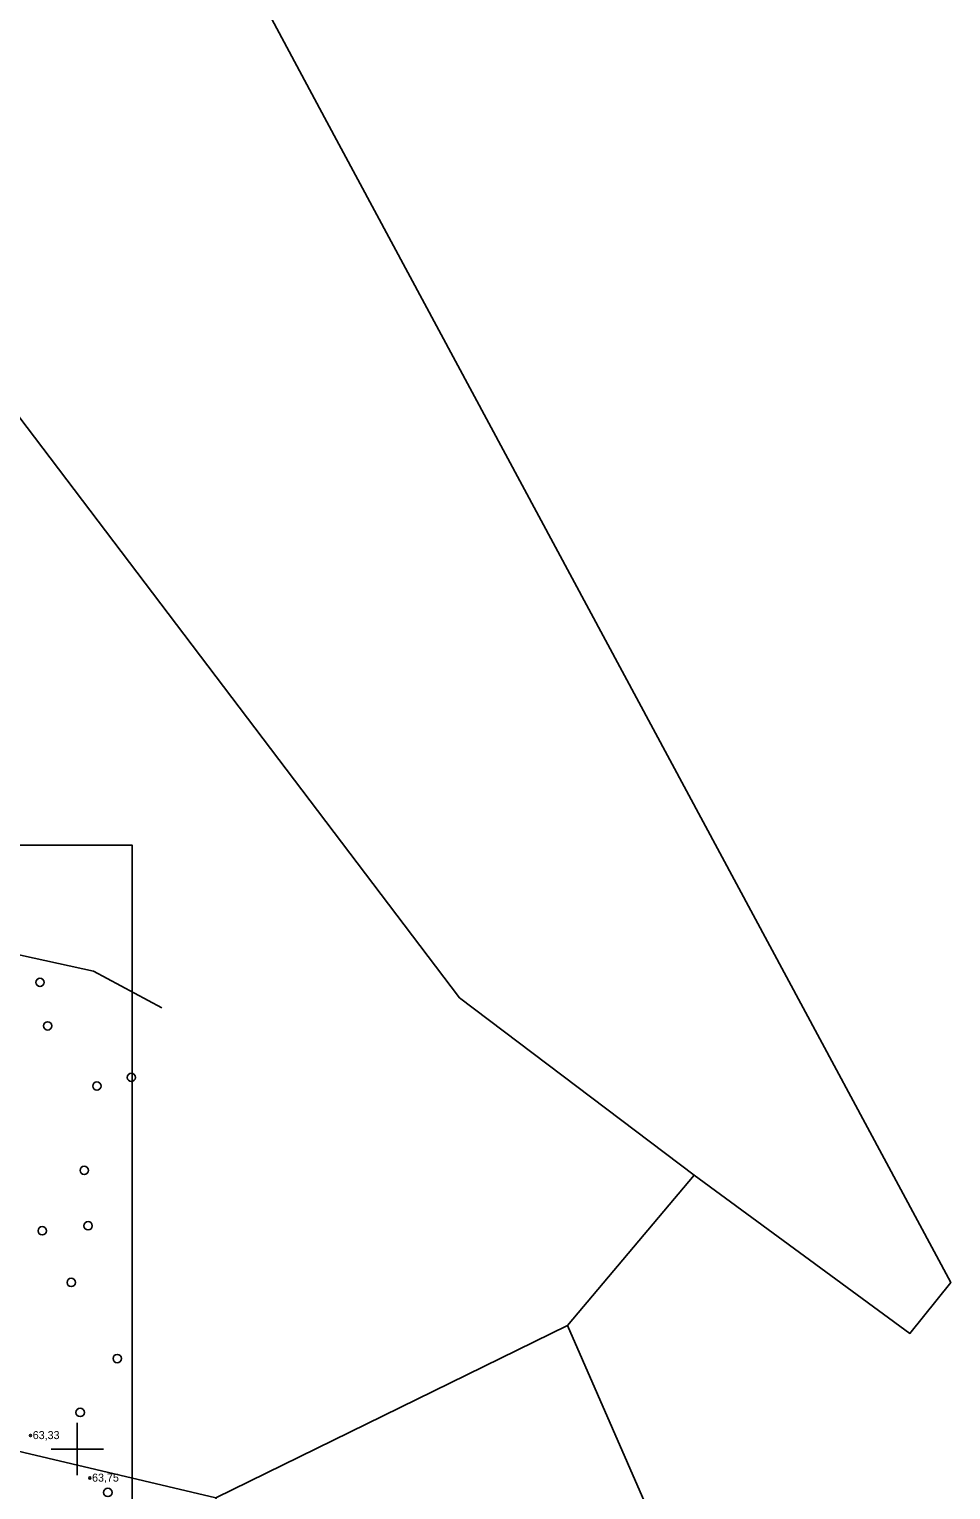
# Model space of a CAD drawing. Extents: x 532503 to 539665, y 6557663 to 6561526.
# Drawn here: x 535585.3 to 535867.4, y 6559987.5 to 6560434.8 of the extents above; entities that cross this region are included whole.
import ezdxf

# ---------------------------------------------------------------- set-up
doc = ezdxf.new("R2010")
doc.units = 0
for name, color, linetype in [('ABIJOONIS', 7, 'Continuous'), ('HALJASTUS', 7, 'Continuous'), ('kataster', 7, 'Continuous'), ('KORGUS-EH2000', 7, 'Continuous'), ('VORK', 7, 'Continuous')]:
    doc.layers.add(name, color=color, linetype=linetype)

# ---------------------------------------------------------------- blocks, each defined once
blk = doc.blocks.new('METS')
at = {"layer": 'HALJASTUS'}
blk.add_circle((0, 0), 0.8, dxfattribs=at)

msp = doc.modelspace()

# ---------------------------------------------------------------- linework, layer by layer
at = {"layer": 'ABIJOONIS'}
msp.add_lwpolyline([(533888.8, 6560184.94), (535616.8, 6560184.94), (535616.8, 6559310.16), (533888.8, 6559310.16)], close=True, dxfattribs=at)
at = {"layer": 'HALJASTUS'}
msp.add_lwpolyline([(535380.51, 6560177.03), (535414.77, 6560164.24), (535450.04, 6560145.32), (535462.43, 6560142.57), (535503.21, 6560140.71), (535544.62, 6560148.9), (535579.39, 6560151.97), (535604.95, 6560146.34), (535625.91, 6560135.09)], dxfattribs=at)
at = {"layer": 'kataster'}
for points in [[(535573.22, 6560599.02), (535675.68, 6560407.73), (535867.44, 6560051.01), (535854.94, 6560035.4), (535788.83, 6560083.91), (535717.05, 6560138.2), (535553.26, 6560354.1), (535537.89, 6560318.26), (535492.92, 6560319.79), (535475.65, 6560268.63), (535356.38, 6560289.01), (535394.09, 6560388.27), (535317.39, 6560414.31), (535238.51, 6560317.65), (535174.36, 6560330.96), (535151.47, 6560210.11), (535137.87, 6560218.77), (535120.37, 6560232.81), (535111.05, 6560242.38), (535078.06, 6560344.81), (535027.89, 6560575.91)], [(535574.17, 6559980.56), (535567.46, 6559992.02), (535561.65, 6559999.11), (535554.18, 6560005.88), (535642.47, 6559985.09)]]:
    msp.add_lwpolyline(points, dxfattribs=at)
for points in [[(535311.75, 6560187.9), (535214.63, 6560178.88), (535211.22, 6560180.93), (535190.97, 6560191.76), (535174.98, 6560198.49), (535153.11, 6560209.06), (535151.47, 6560210.11), (535174.36, 6560330.96), (535238.51, 6560317.65), (535317.39, 6560414.31), (535394.09, 6560388.27), (535356.38, 6560289.01), (535475.65, 6560268.63), (535492.92, 6560319.79), (535537.89, 6560318.26), (535553.26, 6560354.1), (535717.05, 6560138.2), (535788.83, 6560083.91), (535750.08, 6560037.85), (535642.47, 6559985.09), (535554.18, 6560005.88), (535581.49, 6560147.36), (535459.74, 6560129.92)], [(535642.47, 6559985.09), (535750.08, 6560037.85), (535841.19, 6559829.23), (535783.79, 6559773.63), (535690.3, 6559754.03)]]:
    msp.add_lwpolyline(points, close=True, dxfattribs=at)
at = {"layer": 'KORGUS-EH2000'}
for centre in [(535585.68, 6560004.15), (535603.85, 6559991.14)]:
    msp.add_circle(centre, 0.32, dxfattribs=at)
at = {"layer": 'VORK'}
for p, q in [((535600, 6560008), (535600, 6559992)), ((535592, 6560000), (535608, 6560000))]:
    msp.add_line(p, q, dxfattribs=at)

# ---------------------------------------------------------------- block references
at = {"layer": 'HALJASTUS', "xscale": 1.6, "yscale": 1.6000000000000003}
for p in [(535588.6, 6560142.9), (535590.96, 6560129.58), (535606.01, 6560111.16), (535616.57, 6560113.81), (535602.15, 6560085.34), (535589.28, 6560066.83), (535603.32, 6560068.36), (535598.17, 6560051.02), (535612.26, 6560027.71), (535600.9, 6560011.2), (535609.37, 6559986.73)]:
    msp.add_blockref('METS', p, dxfattribs=at)

# ---------------------------------------------------------------- texts
at = {"layer": 'KORGUS-EH2000'}
for s, p in [('63,33', (535586.38, 6560003.05)), ('63,75', (535604.54, 6559990.03))]:
    msp.add_text(s, height=2.45, dxfattribs=at).set_placement(p)

doc.saveas('drawing.dxf')
